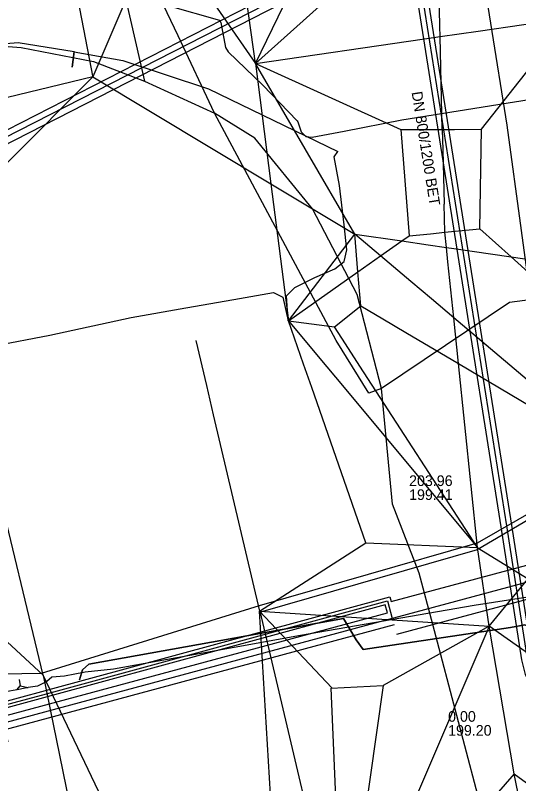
# Model space of a CAD drawing. Extents: x -600309 to -598967, y -1161267 to -1160292.
# Drawn here: x -599283 to -599245.1, y -1161199.5 to -1161141.8 of the extents above; entities that cross this region are included whole.
import ezdxf

# ---------------------------------------------------------------- set-up
doc = ezdxf.new("R2010")
doc.units = 0
for name, color, linetype in [('Vrstva 10', 7, 'Continuous'), ('Vrstva 12', 7, 'Continuous'), ('Vrstva 16', 7, 'Continuous'), ('Vrstva 29', 7, 'Continuous'), ('Vrstva 30', 7, 'Continuous'), ('Vrstva 42', 7, 'Continuous'), ('Vrstva 44', 7, 'Continuous'), ('Vrstva 54', 7, 'Continuous'), ('Vrstva 55', 7, 'Continuous'), ('Vrstva 58', 7, 'Continuous'), ('Vrstva 9', 7, 'Continuous')]:
    doc.layers.add(name, color=color, linetype=linetype)

msp = doc.modelspace()

# ---------------------------------------------------------------- linework, layer by layer
at = {"layer": 'Vrstva 10'}
for points in [[(-599245.665, -1161180.093), (-599252.15, -1161139.24), (-599252.411, -1161137.945), (-599253.541, -1161134.556), (-599254.437, -1161132.552), (-599255.05, -1161131.396), (-599255.625, -1161130.635), (-599256.696, -1161129.669), (-599257.445, -1161129.046), (-599258.435, -1161128.267), (-599259.433, -1161127.755), (-599260.605, -1161127.268), (-599261.803, -1161126.939), (-599264.029, -1161126.49), (-599270.558, -1161126.715), (-599276.096, -1161127.31)], [(-599246.455, -1161180.219), (-599252.937, -1161139.382), (-599253.185, -1161138.151), (-599254.287, -1161134.846), (-599255.156, -1161132.903), (-599255.726, -1161131.827), (-599256.217, -1161131.179), (-599257.22, -1161130.274), (-599257.948, -1161129.668), (-599258.87, -1161128.944), (-599259.769, -1161128.481), (-599260.865, -1161128.027), (-599261.988, -1161127.718), (-599264.095, -1161127.292), (-599270.502, -1161127.513), (-599276.01, -1161128.106)], [(-599325.68, -1161171.87), (-599263.13, -1161139.86)], [(-599325.11, -1161172.66), (-599263.04, -1161140.87)], [(-599240.707, -1161195.243), (-599241.368, -1161194.52), (-599242.195, -1161193.697), (-599243.006, -1161192.675), (-599243.552, -1161191.765), (-599243.858, -1161191.081), (-599244.11, -1161190.064), (-599245.665, -1161180.094)], [(-599241.298, -1161195.783), (-599241.945, -1161195.074), (-599242.792, -1161194.231), (-599243.665, -1161193.132), (-599244.263, -1161192.135), (-599244.617, -1161191.343), (-599244.895, -1161190.222), (-599246.455, -1161180.218)]]:
    msp.add_lwpolyline(points, dxfattribs=at)
at = {"layer": 'Vrstva 12'}
for points in [[(-599270.76, -1161143.29), (-599273.81, -1161136.88), (-599275.47, -1161137.17)], [(-599275.47, -1161137.17), (-599273.28, -1161146.7)], [(-599261.28, -1161140.14), (-599263.08, -1161140.36), (-599325.43, -1161172.22), (-599326.65, -1161173.48), (-599327.46, -1161176), (-599334.7, -1161189.15), (-599335.01, -1161190.85)], [(-599268.01, -1161149.1), (-599270.76, -1161143.29)], [(-599297.2, -1161163.88), (-599297.58, -1161160.16), (-599297.35, -1161155.39), (-599296.8, -1161152.18), (-599296.1, -1161150.31), (-599295.05, -1161148.56), (-599292.68, -1161146.21), (-599290.64, -1161144.65), (-599286.15, -1161143.9), (-599282.56, -1161144.17), (-599277.13, -1161145.23), (-599273.28, -1161146.7)], [(-599273.28, -1161146.7), (-599268.01, -1161149.1)], [(-599255.47, -1161169.83), (-599256.41, -1161170.17), (-599258.86, -1161166.2), (-599268.01, -1161149.1)], [(-599255.47, -1161169.83), (-599257.29, -1161162.76), (-599260.64, -1161156.3), (-599264.99, -1161151), (-599268.01, -1161149.1)], [(-599239.7, -1161162.54), (-599245.84, -1161163.34), (-599255.47, -1161169.83)], [(-599254.635, -1161178.517), (-599255.47, -1161169.83)], [(-599233.67, -1161175.85), (-599233.86, -1161175.86), (-599236.26, -1161176), (-599236.58, -1161175.9), (-599236.86, -1161175.66), (-599241.71, -1161176.21), (-599242.27, -1161176.4), (-599243.27, -1161178.11), (-599242.65, -1161183.73), (-599242.57, -1161184.34), (-599242.86, -1161185.03), (-599243.3, -1161185.23), (-599244.12, -1161185.46), (-599248.49, -1161186.15), (-599261.55, -1161188.39), (-599269.18, -1161189.77), (-599275.61, -1161190.92), (-599277.75, -1161191.16), (-599279.31, -1161191.47), (-599280.24, -1161191.54), (-599280.64, -1161191.87), (-599281.33, -1161192.2), (-599282.03, -1161192.3)], [(-599256.24, -1161216.21), (-599255.57, -1161214.43), (-599252.39, -1161214.8), (-599245.61, -1161215.6), (-599245.8, -1161209.54), (-599251.609, -1161187.577), (-599252.634, -1161183.71), (-599254.635, -1161178.517)], [(-599284.07, -1161192.02), (-599283.99, -1161192.48), (-599283.73, -1161192.62), (-599282.85, -1161192.45)], [(-599282.85, -1161192.45), (-599282.64, -1161192.19)], [(-599282.7, -1161191.72), (-599282.64, -1161192.19)], [(-599282.64, -1161192.19), (-599282.03, -1161192.3)], [(-599282.85, -1161192.45), (-599282.25, -1161192.33), (-599282.03, -1161192.3)]]:
    msp.add_lwpolyline(points, dxfattribs=at)
at = {"layer": 'Vrstva 16'}
msp.add_lwpolyline([(-599250.26, -1161123.77), (-599248.5, -1161134.63), (-599246.03, -1161150), (-599243.88, -1161165.85), (-599242.87, -1161173.49), (-599241.98, -1161173.37), (-599240.49, -1161173.17), (-599239.01, -1161172.97), (-599235.93, -1161172.57), (-599235.03, -1161177.38), (-599234.56, -1161180.34), (-599234.09, -1161183.31), (-599233.88, -1161184.6), (-599233.23, -1161187.33)], dxfattribs=at)
at = {"layer": 'Vrstva 29'}
msp.add_line((-599254.644, -1161187.115), (-599292.912, -1161197.424), dxfattribs=at)
for points in [[(-599242.357, -1161183.805), (-599254.191, -1161186.993), (-599254.644, -1161187.115)], [(-599310.258, -1161200.83), (-599294.641, -1161196.581), (-599293.998, -1161198.945), (-599283.866, -1161196.188), (-599284.51, -1161193.824), (-599280.657, -1161192.776), (-599255.001, -1161185.794), (-599254.644, -1161187.115)]]:
    msp.add_lwpolyline(points, dxfattribs=at)
at = {"layer": 'Vrstva 30'}
for p, q in [((-599254.729, -1161185.843), (-599241.958, -1161182.403)), ((-599242.756, -1161185.207), (-599254.319, -1161188.322)), ((-599293.525, -1161197.071), (-599255.016, -1161186.697)), ((-599254.514, -1161187.598), (-599292.299, -1161197.777))]:
    msp.add_line(p, q, dxfattribs=at)
for points in [[(-599310.585, -1161200.66), (-599294.466, -1161196.274), (-599293.822, -1161198.638), (-599284.173, -1161196.012), (-599284.817, -1161193.648), (-599280.723, -1161192.534), (-599254.825, -1161185.488), (-599254.729, -1161185.843)], [(-599255.016, -1161186.697), (-599255.177, -1161186.101), (-599280.591, -1161193.017), (-599284.203, -1161193.999), (-599283.56, -1161196.363), (-599294.174, -1161199.252), (-599294.817, -1161196.888), (-599309.931, -1161201)]]:
    msp.add_lwpolyline(points, dxfattribs=at)
at = {"layer": 'Vrstva 42'}
for points in [[(-599237.378, -1161175.198), (-599248.272, -1161181.465), (-599264.667, -1161186.156), (-599281.05, -1161191.26), (-599294.268, -1161191.478), (-599315.431, -1161194.241)], [(-599237.043, -1161175.354), (-599248.258, -1161181.961), (-599264.57, -1161186.649)]]:
    msp.add_lwpolyline(points, dxfattribs=at)
at = {"layer": 'Vrstva 44'}
msp.add_lwpolyline([(-599271.53, -1161141), (-599267.63, -1161142.11), (-599267.53, -1161142.29), (-599267.19, -1161144.17), (-599266.98, -1161144.5), (-599264.38, -1161147.01), (-599261.79, -1161149.68), (-599261.74, -1161149.77), (-599261.49, -1161150.52), (-599261.16, -1161150.85), (-599260.67, -1161150.92), (-599258.27, -1161150.46), (-599253.92, -1161149.6), (-599241.23, -1161147.57), (-599239.65, -1161147.36), (-599239.21, -1161147.18), (-599239.04, -1161146.62), (-599239.18, -1161143.51)], dxfattribs=at)
at = {"layer": 'Vrstva 54'}
for points in [[(-599277.151, -1161146.43), (-599281.539, -1161123.676)], [(-599272.22, -1161134.81), (-599277.16, -1161146.38)], [(-599272.22, -1161134.81), (-599264.93, -1161145.38)], [(-599251.07, -1161142.6), (-599251.23, -1161134.86)], [(-599264.93, -1161145.38), (-599266.32, -1161135.48)], [(-599264.93, -1161145.38), (-599260.65, -1161136.51)], [(-599264.93, -1161145.38), (-599257.51, -1161138.7)], [(-599248.2, -1161142.93), (-599241.33, -1161141.93)], [(-599247.95, -1161150.32), (-599241.33, -1161141.93)], [(-599251.05, -1161143.35), (-599251.07, -1161142.6)], [(-599251.05, -1161143.35), (-599248.2, -1161142.93)], [(-599264.93, -1161145.38), (-599252.22, -1161143.52)], [(-599252.22, -1161143.52), (-599251.05, -1161143.35)], [(-599250.89, -1161150.33), (-599251.05, -1161143.35)], [(-599257.47, -1161158.21), (-599264.93, -1161145.38)], [(-599264.93, -1161145.38), (-599254, -1161150.34)], [(-599264.93, -1161145.38), (-599263.78, -1161154.42)], [(-599277.16, -1161146.38), (-599289.84, -1161159.06)], [(-599277.16, -1161146.38), (-599289.31, -1161149.3)], [(-599277.16, -1161146.38), (-599263.78, -1161154.42)], [(-599254, -1161150.34), (-599251.28, -1161150.33)], [(-599254, -1161150.34), (-599253.38, -1161158.34)], [(-599251.28, -1161150.33), (-599250.893, -1161150.33)], [(-599250.893, -1161150.33), (-599250.852, -1161151.875)], [(-599250.893, -1161150.33), (-599250.89, -1161150.33)], [(-599250.89, -1161150.33), (-599249.96, -1161150.33)], [(-599249.96, -1161150.33), (-599247.95, -1161150.32)], [(-599248.06, -1161157.8), (-599247.95, -1161150.32)], [(-599250.852, -1161151.875), (-599250.743, -1161155.958)], [(-599263.78, -1161154.42), (-599262.46, -1161164.72)], [(-599263.78, -1161154.42), (-599257.47, -1161158.21)], [(-599250.69, -1161158.07), (-599250.743, -1161155.958)], [(-599251.77, -1161158.18), (-599250.69, -1161158.07)], [(-599250.69, -1161158.07), (-599250.2, -1161158.02)], [(-599250.687, -1161158.067), (-599250.69, -1161158.07)], [(-599250.57, -1161159.21), (-599250.687, -1161158.067)], [(-599250.2, -1161158.02), (-599248.06, -1161157.8)], [(-599248.06, -1161157.8), (-599245.71, -1161159.91)], [(-599262.46, -1161164.72), (-599257.47, -1161158.21)], [(-599257.23, -1161161.05), (-599257.47, -1161158.21)], [(-599255.53, -1161159.85), (-599257.47, -1161158.21)], [(-599257.47, -1161158.21), (-599253.92, -1161158.72)], [(-599255.53, -1161159.85), (-599253.92, -1161158.72)], [(-599253.92, -1161158.72), (-599253.38, -1161158.34)], [(-599253.92, -1161158.72), (-599251.96, -1161159.01)], [(-599253.38, -1161158.34), (-599251.77, -1161158.18)], [(-599251.96, -1161159.01), (-599250.57, -1161159.21)], [(-599250.46, -1161160.29), (-599250.57, -1161159.21)], [(-599250.57, -1161159.21), (-599250.01, -1161159.29)], [(-599250.01, -1161159.29), (-599245.71, -1161159.91)], [(-599257.23, -1161161.05), (-599255.53, -1161159.85)], [(-599253.24, -1161161.78), (-599255.53, -1161159.85)], [(-599250.02, -1161164.51), (-599250.46, -1161160.29)], [(-599245.71, -1161159.91), (-599243.32, -1161160.26)], [(-599245.71, -1161159.91), (-599237.78, -1161167.05)], [(-599262.46, -1161164.72), (-599257.23, -1161161.05)], [(-599257.02, -1161163.59), (-599257.23, -1161161.05)], [(-599251.71, -1161163.08), (-599253.24, -1161161.78)], [(-599250.02, -1161164.51), (-599251.71, -1161163.08)], [(-599259, -1161165.18), (-599257.02, -1161163.59)], [(-599257.02, -1161163.59), (-599255.35, -1161164.58)], [(-599237.21, -1161175.34), (-599250.02, -1161164.51)], [(-599249.66, -1161167.95), (-599250.02, -1161164.51)], [(-599262.46, -1161164.72), (-599259, -1161165.18)], [(-599261.32, -1161167.99), (-599262.46, -1161164.72)], [(-599262.46, -1161164.72), (-599260.21, -1161167.42)], [(-599255.35, -1161164.58), (-599253.63, -1161165.6)], [(-599258.172, -1161166.457), (-599259, -1161165.18)], [(-599253.63, -1161165.6), (-599249.66, -1161167.95)], [(-599269.42, -1161166.21), (-599268.63, -1161169.59)], [(-599258.172, -1161166.457), (-599258.17, -1161166.46)], [(-599257.09, -1161168.13), (-599258.17, -1161166.46)], [(-599260.21, -1161167.42), (-599258.92, -1161168.97)], [(-599249.66, -1161167.95), (-599237.21, -1161175.34)], [(-599248.23, -1161181.79), (-599249.66, -1161167.95)], [(-599260.71, -1161169.74), (-599261.32, -1161167.99)], [(-599248.23, -1161181.79), (-599257.09, -1161168.13)], [(-599258.92, -1161168.97), (-599248.23, -1161181.79)], [(-599268.63, -1161169.59), (-599268.11, -1161171.8)], [(-599256.64, -1161181.44), (-599260.71, -1161169.74)], [(-599268.11, -1161171.8), (-599264.64, -1161186.57)], [(-599247.35, -1161187.71), (-599237.21, -1161175.34)], [(-599280.91, -1161191.39), (-599284.56, -1161176.23)], [(-599264.64, -1161186.57), (-599256.64, -1161181.44)], [(-599256.64, -1161181.44), (-599248.23, -1161181.79)], [(-599248.266, -1161181.779), (-599236.427, -1161189.04)], [(-599247.35, -1161187.71), (-599248.23, -1161181.79)], [(-599280.91, -1161191.39), (-599291.07, -1161182.01)], [(-599263.656, -1161202.871), (-599264.64, -1161186.57)], [(-599264.64, -1161186.57), (-599259.205, -1161192.339)], [(-599264.64, -1161186.57), (-599247.35, -1161187.71)], [(-599258.299, -1161213.291), (-599264.573, -1161186.567)], [(-599247.378, -1161187.763), (-599258.352, -1161213.334)], [(-599247.353, -1161187.701), (-599255.343, -1161192.151)], [(-599245.48, -1161198.81), (-599247.35, -1161187.71)], [(-599232.04, -1161198.49), (-599247.35, -1161187.71)], [(-599280.91, -1161191.39), (-599277.19, -1161209.57)], [(-599274.126, -1161205.58), (-599280.91, -1161191.39)], [(-599258.347, -1161213.459), (-599259.24, -1161192.364), (-599255.327, -1161192.151), (-599258.304, -1161213.204)], [(-599245.48, -1161198.81), (-599258.195, -1161213.401)], [(-599244.13, -1161205.49), (-599245.48, -1161198.81)], [(-599245.48, -1161198.81), (-599227.58, -1161211.86)]]:
    msp.add_lwpolyline(points, dxfattribs=at)
at = {"layer": 'Vrstva 55'}
for points in [[(-599294.998, -1161150.062), (-599293.26, -1161150.54), (-599292.803, -1161145.962), (-599289.24, -1161144.42), (-599287.47, -1161144.16), (-599282.78, -1161143.78), (-599278.57, -1161144.48), (-599278.729, -1161145.643), (-599278.57, -1161144.5), (-599274.917, -1161145.14), (-599268.471, -1161147.265), (-599258.735, -1161151.996)], [(-599284.624, -1161166.6), (-599280.391, -1161165.797), (-599274.289, -1161164.49), (-599270.162, -1161163.756), (-599266.568, -1161163.127), (-599263.577, -1161162.59), (-599262.881, -1161162.957), (-599262.471, -1161164.727), (-599262.596, -1161162.86), (-599261.987, -1161162.221), (-599260.478, -1161161.479), (-599258.957, -1161160.809), (-599258.271, -1161160.269), (-599258.072, -1161159.397), (-599258.278, -1161157.507), (-599258.617, -1161154.536), (-599259.024, -1161152.397), (-599258.735, -1161151.996)], [(-599233.439, -1161177.415), (-599233.905, -1161177.93), (-599233.409, -1161182.333), (-599233.149, -1161183.547), (-599232.666, -1161184.756), (-599232.751, -1161186.5), (-599233.105, -1161186.547), (-599237.613, -1161187.315), (-599243.385, -1161188.117), (-599244.687, -1161187.609), (-599245.75, -1161187.81), (-599256.828, -1161189.451), (-599257.37, -1161188.737), (-599258.31, -1161187.113), (-599277.467, -1161190.551), (-599277.948, -1161190.98), (-599278.181, -1161191.742)]]:
    msp.add_lwpolyline(points, dxfattribs=at)
at = {"layer": 'Vrstva 58'}
msp.add_lwpolyline([(-599278.181, -1161191.742), (-599277.948, -1161190.98), (-599277.467, -1161190.551), (-599258.31, -1161187.113), (-599257.37, -1161188.737), (-599256.828, -1161189.451), (-599245.75, -1161187.81), (-599244.687, -1161187.609), (-599243.385, -1161188.117), (-599237.613, -1161187.315), (-599233.105, -1161186.547), (-599232.751, -1161186.5), (-599232.666, -1161184.756), (-599232.189, -1161183.582), (-599229.593, -1161181.851), (-599225.22, -1161181.164), (-599215.145, -1161179.875), (-599212.122, -1161179.452), (-599210.442, -1161179.234), (-599209.936, -1161178.972), (-599209.63, -1161178.404), (-599209.466, -1161178.343), (-599203.137, -1161177.559)], dxfattribs=at)
at = {"layer": 'Vrstva 9'}
for points in [[(-599276.053, -1161127.708), (-599270.53, -1161127.114), (-599264.062, -1161126.891), (-599261.896, -1161127.329), (-599260.735, -1161127.648), (-599259.601, -1161128.118), (-599258.653, -1161128.606), (-599257.697, -1161129.357), (-599256.958, -1161129.971), (-599255.921, -1161130.907), (-599255.388, -1161131.611), (-599254.796, -1161132.727), (-599253.914, -1161134.701), (-599252.798, -1161138.048), (-599252.544, -1161139.311), (-599246.06, -1161180.156)], [(-599246.06, -1161180.156), (-599244.502, -1161190.143), (-599244.237, -1161191.212), (-599243.907, -1161191.95), (-599243.335, -1161192.904), (-599242.493, -1161193.964), (-599241.657, -1161194.797), (-599241.003, -1161195.513)]]:
    msp.add_lwpolyline(points, dxfattribs=at)

# ---------------------------------------------------------------- texts
at = {"layer": 'Vrstva 12'}
msp.add_text('DN 800/1200 BET', height=0.8, rotation=279.10143, dxfattribs=at).set_placement((-599253.198, -1161147.535))
for s, p in [('203.96', (-599253.383, -1161177.155)), ('199.41', (-599253.383, -1161178.205)), ('0.00', (-599250.45, -1161194.886)), ('199.20', (-599250.45, -1161195.936))]:
    msp.add_text(s, height=0.8, dxfattribs=at).set_placement(p)

doc.saveas('drawing.dxf')
